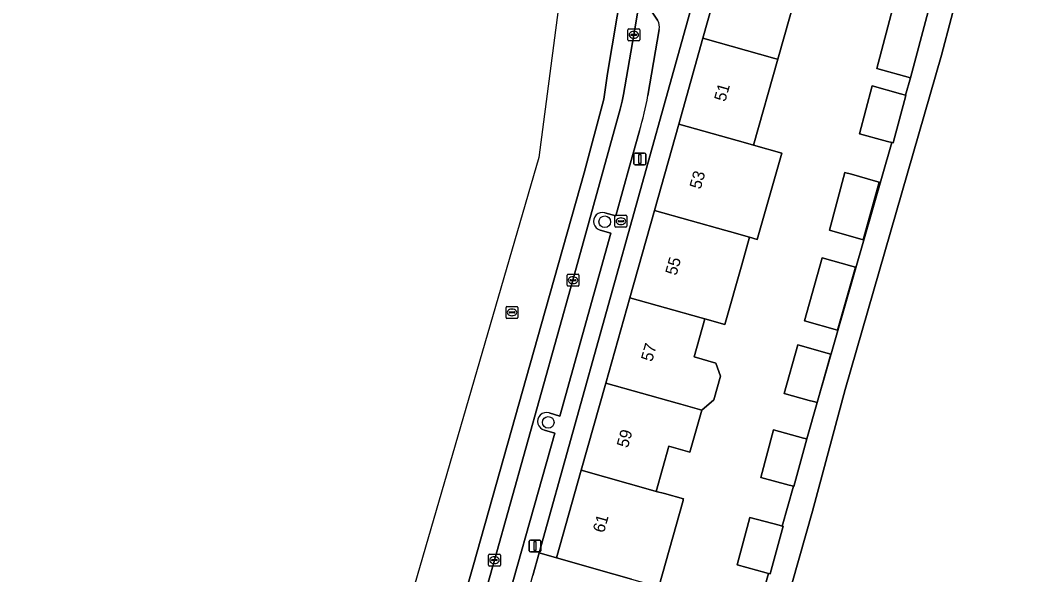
# Model space of a CAD drawing. Extents: x 163147 to 163550, y 380933 to 381639.
# Drawn here: x 163150.4 to 163235.8, y 381357.6 to 381404.3 of the extents above; entities that cross this region are included whole.
import ezdxf

# ---------------------------------------------------------------- set-up
doc = ezdxf.new("R2010")
doc.units = 0
for name, color, linetype in [('IMGEO_Boom', 7, 'Continuous'), ('IMGEO_Brandkraan', 7, 'Continuous'), ('IMGEO_Erf', 7, 'Continuous'), ('IMGEO_Fietspad_gesloten', 7, 'Continuous'), ('IMGEO_Kolk', 7, 'Continuous'), ('IMGEO_Lichtmast', 7, 'Continuous'), ('IMGEO_Pand', 7, 'Continuous'), ('IMGEO_Pand_nummerreeks', 7, 'Continuous'), ('IMGEO_Parkeervlak_open', 7, 'Continuous'), ('IMGEO_Rijbaan_lokaal_gesloten', 7, 'Continuous'), ('IMGEO_Rioolput', 7, 'Continuous'), ('IMGEO_Voetpad_open', 7, 'Continuous')]:
    doc.layers.add(name, color=color, linetype=linetype)

msp = doc.modelspace()

# ---------------------------------------------------------------- linework, layer by layer
at = {"layer": 'IMGEO_Boom'}
for centre in [(163199.575, 381387.336), (163194.823, 381370.457)]:
    msp.add_circle(centre, 0.489, dxfattribs=at)
at = {"layer": 'IMGEO_Brandkraan'}
for p, q in [((163200.433, 381386.953), (163200.433, 381387.805)), ((163200.508, 381387.879), (163201.36, 381387.879)), ((163200.921, 381387.659), (163200.946, 381387.659)), ((163201.434, 381387.805), (163201.434, 381386.953)), ((163201.36, 381386.879), (163200.508, 381386.879)), ((163200.692, 381387.373), (163200.692, 381387.385)), ((163201.13, 381387.336), (163200.732, 381387.336)), ((163200.735, 381387.422), (163201.133, 381387.422)), ((163200.944, 381387.099), (163200.919, 381387.099)), ((163201.176, 381387.385), (163201.176, 381387.373))]:
    msp.add_line(p, q, dxfattribs=at)
for points in [[(163200.433, 381386.953), (163200.433, 381387.805)], [(163200.508, 381387.879), (163201.36, 381387.879)], [(163201.434, 381387.805), (163201.434, 381386.953)], [(163201.36, 381386.879), (163200.508, 381386.879)]]:
    msp.add_lwpolyline(points, dxfattribs=at)
for centre, radius, start, end in [((163200.51, 381387.803), 0.0765, 91.55205, 178.44795), ((163200.51, 381387.803), 0.0765, 91.55205, 178.44795), ((163201.358, 381387.803), 0.0765, 1.55205, 88.44795), ((163201.358, 381387.803), 0.0765, 1.55205, 88.44795), ((163200.51, 381386.955), 0.0765, 181.55205, 268.44795), ((163200.51, 381386.955), 0.0765, 181.55205, 268.44795), ((163200.732, 381387.382), 0.0403, 85.87752, 175.75265), ((163200.729, 381387.372), 0.0366, 178.93798, 274.71019), ((163201.133, 381387.379), 0.043, 264.86636, 352.45326), ((163201.137, 381387.384), 0.0386, 1.73085, 96.63898), ((163201.358, 381386.955), 0.0765, 271.55205, 358.44795), ((163201.358, 381386.955), 0.0765, 271.55205, 358.44795)]:
    msp.add_arc(centre, radius, start, end, dxfattribs=at)
for centre, major_axis, ratio, start_param, end_param in [((163200.92, 381387.379), (-0.387, 0.002), 0.722429, 4.712389, 7.853982), ((163200.945, 381387.379), (-0.39, 0.002), 0.717154, 1.570796, 4.712389)]:
    msp.add_ellipse(centre, major_axis=major_axis, ratio=ratio, start_param=start_param, end_param=end_param, dxfattribs=at)
at = {"layer": 'IMGEO_Erf'}
for points in [[(163234.394, 381426.061), (163227.903, 381401.347), (163219.779, 381373.21), (163217.039, 381362.987), (163210.152, 381338.67), (163208.061, 381330.864), (163204.278, 381316.746), (163202.976, 381313.355), (163198.372, 381299.184), (163184.779, 381256.196)], [(163216.083, 381407.958), (163214.127, 381401.004), (163212.095, 381393.781), (163214.453, 381393.117), (163212.404, 381385.848), (163211.744, 381386.034), (163211.09, 381383.71), (163209.68, 381378.697), (163207.986, 381379.174), (163207.082, 381375.962), (163208.908, 381375.448), (163209.314, 381374.334), (163208.758, 381372.359), (163207.727, 381371.491), (163206.734, 381367.962), (163204.971, 381368.458), (163203.901, 381364.654), (163204.601, 381364.462), (163206.197, 381364.026), (163206.179, 381363.964), (163206.154, 381363.875), (163204.11, 381356.632)], [(163212.353, 381354.255), (163213.354, 381357.755), (163213.159, 381357.809), (163210.705, 381358.472), (163211.783, 381362.466), (163214.237, 381361.803), (163214.493, 381361.734), (163215.45, 381365.081), (163215.222, 381365.142), (163215.083, 381365.179), (163212.69, 381365.826), (163213.768, 381369.82), (163216.3, 381369.136), (163216.561, 381369.065), (163217.445, 381372.116), (163223.718, 381393.995), (163223.363, 381394.089), (163223.056, 381394.17), (163220.983, 381394.722), (163222.059, 381398.768), (163224.43, 381398.1), (163224.861, 381397.979), (163225.281, 381399.444), (163222.451, 381400.242), (163223.921, 381405.768)]]:
    msp.add_lwpolyline(points, dxfattribs=at)
for points in [[(163203.745, 381388.288), (163205.79, 381395.559), (163207.822, 381402.781), (163209.807, 381409.838), (163208.221, 381410.28), (163194.052, 381359.469), (163195.521, 381359.055), (163197.595, 381366.428), (163199.658, 381373.761), (163201.68, 381380.948)], [(163218.477, 381386.614), (163219.773, 381391.484), (163219.97, 381391.429), (163220.098, 381391.393), (163220.325, 381391.329), (163222.35, 381390.761), (163222.653, 381390.676), (163221.291, 381385.822)], [(163216.374, 381378.998), (163217.865, 381384.309), (163220.343, 381383.611), (163220.647, 381383.525), (163219.157, 381378.214)], [(163217.445, 381372.116), (163217.141, 381372.201), (163216.767, 381372.306), (163214.661, 381372.897), (163215.804, 381376.968), (163218.283, 381376.269), (163218.587, 381376.183)]]:
    msp.add_lwpolyline(points, close=True, dxfattribs=at)
at = {"layer": 'IMGEO_Fietspad_gesloten'}
for points in [[(163241.568, 381568.239), (163223.711, 381513.764), (163218.451, 381497.565), (163216.801, 381492.716), (163214.12, 381481.676), (163206.489, 381449.486), (163203.704, 381437.827), (163203.421, 381436.022), (163203.421, 381430.45), (163203.421, 381421.474), (163203.421, 381419.565), (163202.361, 381414.066), (163200.997, 381406.978), (163199.813, 381399.806), (163199.503, 381397.64), (163197.853, 381391.449), (163194.244, 381378.759), (163188.546, 381358.485), (163166.425, 381280.691)], [(163168.406, 381281.262), (163179.271, 381319.843), (163184.929, 381339.887), (163190.292, 381358.866), (163196.902, 381382.418), (163200.87, 381396.808), (163201.039, 381397.48), (163201.153, 381398.031), (163202.014, 381403.062), (163202.729, 381407.262), (163203.289, 381410.463), (163203.844, 381413.75), (163204.827, 381419.568), (163204.916, 381420.152), (163204.948, 381420.745), (163204.846, 381434.635)]]:
    msp.add_lwpolyline(points, dxfattribs=at)
at = {"layer": 'IMGEO_Kolk'}
for p, q in [((163201.518, 381402.636), (163201.518, 381403.488)), ((163201.593, 381403.562), (163202.445, 381403.562)), ((163201.777, 381403.056), (163201.777, 381403.068)), ((163202.215, 381403.019), (163201.817, 381403.019)), ((163201.82, 381403.105), (163202.218, 381403.105)), ((163202.006, 381403.342), (163202.031, 381403.342)), ((163202.261, 381403.068), (163202.261, 381403.056)), ((163202.519, 381403.488), (163202.519, 381402.636)), ((163202.445, 381402.562), (163201.593, 381402.562)), ((163202.029, 381402.782), (163202.004, 381402.782)), ((163196.406, 381381.992), (163196.406, 381382.844)), ((163196.481, 381382.918), (163197.333, 381382.918)), ((163196.665, 381382.412), (163196.665, 381382.424)), ((163196.708, 381382.461), (163197.106, 381382.461)), ((163196.894, 381382.698), (163196.919, 381382.698)), ((163197.149, 381382.424), (163197.149, 381382.412)), ((163197.407, 381382.844), (163197.407, 381381.992)), ((163197.333, 381381.918), (163196.481, 381381.918)), ((163197.103, 381382.375), (163196.705, 381382.375)), ((163196.917, 381382.138), (163196.892, 381382.138)), ((163189.871, 381359.366), (163190.723, 381359.366)), ((163189.796, 381358.44), (163189.796, 381359.292)), ((163190.055, 381358.86), (163190.055, 381358.872)), ((163190.493, 381358.823), (163190.095, 381358.823)), ((163190.098, 381358.909), (163190.496, 381358.909)), ((163190.307, 381358.586), (163190.282, 381358.586)), ((163190.284, 381359.146), (163190.309, 381359.146)), ((163190.539, 381358.872), (163190.539, 381358.86)), ((163190.797, 381359.292), (163190.797, 381358.44)), ((163190.723, 381358.366), (163189.871, 381358.366))]:
    msp.add_line(p, q, dxfattribs=at)
for points in [[(163201.518, 381402.636), (163201.518, 381403.488)], [(163201.593, 381403.562), (163202.445, 381403.562)], [(163202.519, 381403.488), (163202.519, 381402.636)], [(163202.445, 381402.562), (163201.593, 381402.562)], [(163196.406, 381381.992), (163196.406, 381382.844)], [(163196.481, 381382.918), (163197.333, 381382.918)], [(163197.407, 381382.844), (163197.407, 381381.992)], [(163197.333, 381381.918), (163196.481, 381381.918)], [(163189.871, 381359.366), (163190.723, 381359.366)], [(163189.796, 381358.44), (163189.796, 381359.292)], [(163190.797, 381359.292), (163190.797, 381358.44)], [(163190.723, 381358.366), (163189.871, 381358.366)]]:
    msp.add_lwpolyline(points, dxfattribs=at)
for centre, radius, start, end in [((163201.595, 381403.486), 0.0765, 91.55205, 178.44795), ((163201.595, 381403.486), 0.0765, 91.55205, 178.44795), ((163201.817, 381403.065), 0.0403, 85.87752, 175.75265), ((163201.814, 381403.055), 0.0366, 178.93798, 274.71019), ((163202.218, 381403.062), 0.043, 264.86636, 352.45326), ((163202.222, 381403.067), 0.0386, 1.73085, 96.63898), ((163202.443, 381403.486), 0.0765, 1.55205, 88.44795), ((163202.443, 381403.486), 0.0765, 1.55205, 88.44795), ((163201.595, 381402.638), 0.0765, 181.55205, 268.44795), ((163201.595, 381402.638), 0.0765, 181.55205, 268.44795), ((163202.443, 381402.638), 0.0765, 271.55205, 358.44795), ((163202.443, 381402.638), 0.0765, 271.55205, 358.44795), ((163196.483, 381382.842), 0.0765, 91.55205, 178.44795), ((163196.483, 381382.842), 0.0765, 91.55205, 178.44795), ((163196.705, 381382.421), 0.0403, 85.87752, 175.75265), ((163196.702, 381382.411), 0.0366, 178.93798, 274.71019), ((163197.106, 381382.418), 0.043, 264.86636, 352.45326), ((163197.11, 381382.423), 0.0386, 1.73085, 96.63898), ((163197.331, 381382.842), 0.0765, 1.55205, 88.44795), ((163197.331, 381382.842), 0.0765, 1.55205, 88.44795), ((163196.483, 381381.994), 0.0765, 181.55205, 268.44795), ((163196.483, 381381.994), 0.0765, 181.55205, 268.44795), ((163197.331, 381381.994), 0.0765, 271.55205, 358.44795), ((163197.331, 381381.994), 0.0765, 271.55205, 358.44795), ((163189.873, 381359.29), 0.0765, 91.55205, 178.44795), ((163189.873, 381359.29), 0.0765, 91.55205, 178.44795), ((163190.721, 381359.29), 0.0765, 1.55205, 88.44795), ((163190.721, 381359.29), 0.0765, 1.55205, 88.44795), ((163190.095, 381358.869), 0.0403, 85.87752, 175.75265), ((163190.092, 381358.859), 0.0366, 178.93798, 274.71019), ((163190.496, 381358.866), 0.043, 264.86636, 352.45326), ((163190.5, 381358.871), 0.0386, 1.73085, 96.63898), ((163189.873, 381358.442), 0.0765, 181.55205, 268.44795), ((163189.873, 381358.442), 0.0765, 181.55205, 268.44795), ((163190.721, 381358.442), 0.0765, 271.55205, 358.44795), ((163190.721, 381358.442), 0.0765, 271.55205, 358.44795)]:
    msp.add_arc(centre, radius, start, end, dxfattribs=at)
for centre, major_axis, ratio, start_param, end_param in [((163202.005, 381403.062), (-0.387, 0.002), 0.722429, 4.712389, 7.853982), ((163202.03, 381403.062), (-0.39, 0.002), 0.717154, 1.570796, 4.712389), ((163196.893, 381382.418), (-0.387, 0.002), 0.722429, 4.712389, 7.853982), ((163196.918, 381382.418), (-0.39, 0.002), 0.717154, 1.570796, 4.712389), ((163190.283, 381358.866), (-0.387, 0.002), 0.722429, 4.712389, 7.853982), ((163190.308, 381358.866), (-0.39, 0.002), 0.717154, 1.570796, 4.712389)]:
    msp.add_ellipse(centre, major_axis=major_axis, ratio=ratio, start_param=start_param, end_param=end_param, dxfattribs=at)
at = {"layer": 'IMGEO_Lichtmast'}
for p, q in [((163202.03, 381392.214), (163202.03, 381393.014)), ((163202.03, 381393.014), (163202.03, 381392.214)), ((163202.13, 381393.114), (163202.92, 381393.114)), ((163202.92, 381393.114), (163202.13, 381393.114)), ((163203.02, 381393.014), (163203.02, 381392.214)), ((163203.02, 381392.214), (163203.02, 381393.014)), ((163202.92, 381392.114), (163202.13, 381392.114)), ((163202.13, 381392.114), (163202.92, 381392.114)), ((163193.216, 381359.653), (163193.216, 381360.453)), ((163193.216, 381360.453), (163193.216, 381359.653)), ((163193.316, 381360.553), (163194.106, 381360.553)), ((163194.106, 381360.553), (163193.316, 381360.553)), ((163194.206, 381360.453), (163194.206, 381359.653)), ((163194.206, 381359.653), (163194.206, 381360.453)), ((163194.106, 381359.553), (163193.316, 381359.553)), ((163193.316, 381359.553), (163194.106, 381359.553))]:
    msp.add_line(p, q, dxfattribs=at)
for points in [[(163202.45, 381392.989), (163202.6, 381392.989), (163202.6, 381392.239), (163202.45, 381392.239), (163202.45, 381392.989)], [(163193.636, 381360.428), (163193.786, 381360.428), (163193.786, 381359.678), (163193.636, 381359.678), (163193.636, 381360.428)]]:
    msp.add_lwpolyline(points, dxfattribs=at)
for centre, start, end in [((163202.13, 381393.014), 90, 180), ((163202.13, 381393.014), 90, 180), ((163202.92, 381393.014), 0, 90), ((163202.92, 381393.014), 360, 90), ((163202.13, 381392.214), 180, 270), ((163202.13, 381392.214), 180, 270), ((163202.92, 381392.214), 270, 0), ((163202.92, 381392.214), 270, 0), ((163193.316, 381360.453), 90, 180), ((163193.316, 381360.453), 90, 180), ((163194.106, 381360.453), 0, 90), ((163194.106, 381360.453), 360, 90), ((163193.316, 381359.653), 180, 270), ((163193.316, 381359.653), 180, 270), ((163194.106, 381359.653), 270, 0), ((163194.106, 381359.653), 270, 0)]:
    msp.add_arc(centre, 0.1, start, end, dxfattribs=at)
at = {"layer": 'IMGEO_Pand'}
for points in [[(163216.083, 381407.958), (163216.113, 381408.065), (163214.621, 381408.485), (163209.807, 381409.838), (163207.822, 381402.781), (163213.864, 381401.078), (163214.127, 381401.004)], [(163223.921, 381405.768), (163222.451, 381400.242), (163225.281, 381399.444), (163226.762, 381405.012), (163226.301, 381405.135)], [(163212.095, 381393.781), (163214.127, 381401.004), (163213.864, 381401.078), (163207.822, 381402.781), (163205.79, 381395.559), (163211.397, 381393.977)], [(163224.861, 381397.979), (163224.43, 381398.1), (163222.059, 381398.768), (163220.983, 381394.722), (163223.056, 381394.17), (163223.363, 381394.089), (163223.718, 381393.995), (163223.823, 381393.967), (163224.889, 381397.971)], [(163214.453, 381393.117), (163212.095, 381393.781), (163211.397, 381393.977), (163205.79, 381395.559), (163203.745, 381388.288), (163209.75, 381386.596), (163210.05, 381386.511), (163211.744, 381386.034), (163212.404, 381385.848)], [(163218.477, 381386.614), (163221.291, 381385.822), (163222.653, 381390.676), (163222.35, 381390.761), (163220.325, 381391.329), (163220.098, 381391.393), (163219.97, 381391.429), (163219.773, 381391.484)], [(163211.09, 381383.71), (163211.744, 381386.034), (163210.05, 381386.511), (163209.75, 381386.596), (163203.745, 381388.288), (163201.68, 381380.948), (163207.684, 381379.256), (163207.986, 381379.174), (163209.68, 381378.697)], [(163216.374, 381378.998), (163219.157, 381378.214), (163220.647, 381383.525), (163220.343, 381383.611), (163217.865, 381384.309)], [(163201.68, 381380.948), (163199.658, 381373.761), (163205.651, 381372.072), (163205.964, 381371.987), (163207.727, 381371.491), (163208.758, 381372.359), (163209.314, 381374.334), (163208.908, 381375.448), (163207.082, 381375.962), (163207.986, 381379.174), (163207.684, 381379.256)], [(163214.661, 381372.897), (163216.767, 381372.306), (163217.141, 381372.201), (163217.445, 381372.116), (163218.587, 381376.183), (163218.283, 381376.269), (163215.804, 381376.968)], [(163203.901, 381364.654), (163204.971, 381368.458), (163206.734, 381367.962), (163207.727, 381371.491), (163205.964, 381371.987), (163205.651, 381372.072), (163199.658, 381373.761), (163197.595, 381366.428), (163203.623, 381364.73)], [(163216.561, 381369.065), (163216.3, 381369.136), (163213.768, 381369.82), (163212.69, 381365.826), (163215.083, 381365.179), (163215.222, 381365.142), (163215.45, 381365.081), (163215.483, 381365.072)], [(163204.601, 381364.462), (163203.901, 381364.654), (163203.623, 381364.73), (163197.595, 381366.428), (163195.521, 381359.055), (163200.334, 381357.698), (163201.826, 381357.277), (163204.11, 381356.632), (163206.154, 381363.875), (163206.179, 381363.964), (163206.197, 381364.026)], [(163214.493, 381361.734), (163214.237, 381361.803), (163211.783, 381362.466), (163210.705, 381358.472), (163213.159, 381357.809), (163213.354, 381357.755), (163213.496, 381357.715), (163214.575, 381361.712)]]:
    msp.add_lwpolyline(points, close=True, dxfattribs=at)
at = {"layer": 'IMGEO_Parkeervlak_open'}
for points in [[(163202.729, 381407.262), (163202.014, 381403.062), (163201.153, 381398.031), (163201.039, 381397.48), (163200.87, 381396.808), (163196.902, 381382.418), (163190.292, 381358.866), (163184.929, 381339.887), (163179.271, 381319.843), (163168.406, 381281.262), (163161.793, 381257.499), (163161.275, 381254.943)], [(163204.021, 381404.285), (163203.062, 381405.727)], [(163203.191, 381397.95), (163204.142, 381403.518)], [(163199.589, 381388.092), (163200.506, 381387.824), (163201.68, 381392.093), (163202.487, 381394.994)], [(163194.888, 381371.251), (163195.783, 381370.986), (163200.094, 381386.38), (163199.192, 381386.636)], [(163189.224, 381351.238), (163190.127, 381350.974), (163195.381, 381369.547), (163194.506, 381369.814)]]:
    msp.add_lwpolyline(points, dxfattribs=at)
for centre, radius, start, end in [((163203.159, 381403.756), 1.011, 346.38344, 31.54647), ((163183, 381401.197), 20.451, 342.34347, 350.86455), ((163199.383, 381387.366), 0.755, 74.15196, 255.34446), ((163194.672, 381370.539), 0.744, 73.12078, 257.10574)]:
    msp.add_arc(centre, radius, start, end, dxfattribs=at)
at = {"layer": 'IMGEO_Rijbaan_lokaal_gesloten'}
for points in [[(163259.417, 381623.955), (163248.38, 381600.231), (163214.721, 381501.163), (163212.433, 381491.793), (163200.685, 381443.671), (163197.503, 381419.325), (163194.029, 381392.739), (163150.426, 381242.7), (163152.402, 381240.561), (163154.603, 381238.177), (163155.457, 381241.614)], [(163166.425, 381280.691), (163188.546, 381358.485), (163194.244, 381378.759), (163197.853, 381391.449), (163199.503, 381397.64), (163199.813, 381399.806), (163200.997, 381406.978), (163202.361, 381414.066), (163203.421, 381419.565), (163203.421, 381421.474), (163203.421, 381430.45), (163203.421, 381436.022), (163203.704, 381437.827), (163206.489, 381449.486), (163214.12, 381481.676), (163216.801, 381492.716), (163218.451, 381497.565), (163223.711, 381513.764), (163241.568, 381568.239), (163248.986, 381592.289), (163253.519, 381605.619), (163255.545, 381608.986), (163259.826, 381616.311)]]:
    msp.add_lwpolyline(points, dxfattribs=at)
at = {"layer": 'IMGEO_Rioolput'}
for p, q in [((163191.27, 381379.282), (163191.27, 381380.134)), ((163191.345, 381380.208), (163192.197, 381380.208)), ((163191.758, 381379.988), (163191.783, 381379.988)), ((163192.271, 381380.134), (163192.271, 381379.282)), ((163192.197, 381379.208), (163191.345, 381379.208)), ((163191.529, 381379.702), (163191.529, 381379.714)), ((163191.967, 381379.665), (163191.569, 381379.665)), ((163191.572, 381379.751), (163191.97, 381379.751)), ((163191.781, 381379.428), (163191.756, 381379.428)), ((163192.013, 381379.714), (163192.013, 381379.702))]:
    msp.add_line(p, q, dxfattribs=at)
for points in [[(163191.27, 381379.282), (163191.27, 381380.134)], [(163191.345, 381380.208), (163192.197, 381380.208)], [(163192.271, 381380.134), (163192.271, 381379.282)], [(163192.197, 381379.208), (163191.345, 381379.208)]]:
    msp.add_lwpolyline(points, dxfattribs=at)
for centre, radius, start, end in [((163191.347, 381380.132), 0.0765, 91.55205, 178.44795), ((163191.347, 381380.132), 0.0765, 91.55205, 178.44795), ((163192.195, 381380.132), 0.0765, 1.55205, 88.44795), ((163192.195, 381380.132), 0.0765, 1.55205, 88.44795), ((163191.347, 381379.284), 0.0765, 181.55205, 268.44795), ((163191.347, 381379.284), 0.0765, 181.55205, 268.44795), ((163191.569, 381379.711), 0.0403, 85.87752, 175.75265), ((163191.566, 381379.701), 0.0366, 178.93798, 274.71019), ((163191.97, 381379.708), 0.043, 264.86636, 352.45326), ((163191.974, 381379.713), 0.0386, 1.73085, 96.63898), ((163192.195, 381379.284), 0.0765, 271.55205, 358.44795), ((163192.195, 381379.284), 0.0765, 271.55205, 358.44795)]:
    msp.add_arc(centre, radius, start, end, dxfattribs=at)
for centre, major_axis, ratio, start_param, end_param in [((163191.757, 381379.708), (-0.387, 0.002), 0.722429, 4.712389, 7.853982), ((163191.782, 381379.708), (-0.39, 0.002), 0.717154, 1.570796, 4.712389)]:
    msp.add_ellipse(centre, major_axis=major_axis, ratio=ratio, start_param=start_param, end_param=end_param, dxfattribs=at)
at = {"layer": 'IMGEO_Voetpad_open'}
for points in [[(163164.683, 381254.152), (163178.814, 381304.825), (163179.345, 381306.73), (163193.522, 381357.567), (163194.052, 381359.469), (163208.221, 381410.28), (163208.756, 381412.2), (163208.859, 381412.568), (163207.416, 381412.989), (163222.262, 381465.047), (163223.737, 381464.635), (163226.121, 381473.3), (163226.814, 381476.166), (163227.756, 381479.535), (163228.003, 381480.333), (163223.236, 381481.936)], [(163184.779, 381256.196), (163198.372, 381299.184), (163202.976, 381313.355), (163204.278, 381316.746), (163208.061, 381330.864), (163210.152, 381338.67), (163217.039, 381362.987), (163219.779, 381373.21), (163227.903, 381401.347), (163234.394, 381426.061)], [(163203.062, 381405.727), (163204.021, 381404.285)], [(163226.762, 381405.012), (163225.281, 381399.444), (163224.861, 381397.979), (163224.889, 381397.971), (163223.823, 381393.967), (163223.718, 381393.995), (163217.445, 381372.116), (163216.561, 381369.065), (163215.483, 381365.072), (163215.45, 381365.081), (163214.493, 381361.734), (163214.575, 381361.712), (163213.496, 381357.715), (163213.354, 381357.755), (163212.353, 381354.255)], [(163204.142, 381403.518), (163203.191, 381397.95)], [(163202.487, 381394.994), (163201.68, 381392.093), (163200.506, 381387.824), (163199.589, 381388.092)], [(163199.192, 381386.636), (163200.094, 381386.38), (163195.783, 381370.986), (163194.888, 381371.251)], [(163194.506, 381369.814), (163195.381, 381369.547), (163190.127, 381350.974), (163189.224, 381351.238)], [(163201.826, 381357.277), (163200.334, 381357.698), (163195.521, 381359.055), (163194.052, 381359.469), (163193.522, 381357.567)]]:
    msp.add_lwpolyline(points, dxfattribs=at)
for centre, radius, start, end in [((163203.159, 381403.756), 1.011, 346.38344, 31.54647), ((163183, 381401.197), 20.451, 342.34347, 350.86455), ((163199.383, 381387.366), 0.755, 74.15196, 255.34446), ((163194.672, 381370.539), 0.744, 73.12078, 257.10574)]:
    msp.add_arc(centre, radius, start, end, dxfattribs=at)

# ---------------------------------------------------------------- texts
at = {"layer": 'IMGEO_Pand_nummerreeks'}
for s, rotation, p in [('51', 74.28793, (163209.71, 381397.382)), ('53', 74.28971, (163207.638, 381390.017)), ('55', 74.28971, (163205.598, 381382.762)), ('57', 74.28793, (163203.557, 381375.508)), ('59', 74.28793, (163201.516, 381368.254)), ('61', 74.28971, (163199.506, 381361.107))]:
    msp.add_text(s, height=1, rotation=rotation, dxfattribs=at).set_placement(p)

doc.saveas('drawing.dxf')
